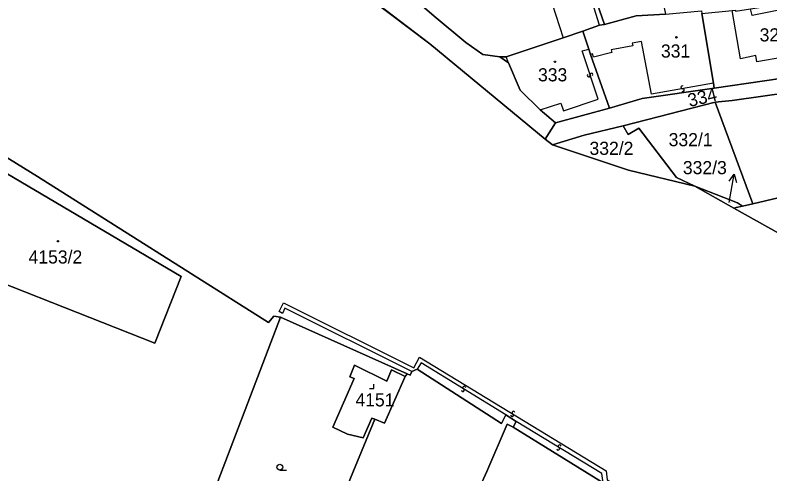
# Model space of a CAD drawing. Extents: x -598233 to -596890, y -1157848 to -1156431.
# Drawn here: x -597338.9 to -597241.1, y -1157635.4 to -1157576 of the extents above; entities that cross this region are included whole.
import ezdxf

# ---------------------------------------------------------------- set-up
doc = ezdxf.new("R2010")
doc.units = 0
for name, color, linetype in [('Level 1', 7, 'Continuous'), ('Level 13', 7, 'Continuous'), ('Level 3', 7, 'Continuous'), ('Level 4', 7, 'Continuous'), ('Level 5', 7, 'Continuous'), ('Level 57', 7, 'Continuous'), ('Level 60', 7, 'Continuous'), ('Vrstva 54', 7, 'Continuous'), ('Vrstva 60', 7, 'Continuous')]:
    doc.layers.add(name, color=color, linetype=linetype)

msp = doc.modelspace()

# ---------------------------------------------------------------- linework, layer by layer
at = {"layer": 'Level 1'}
for points in [[(-597409.97, -1157511.62), (-597401.88, -1157508.83), (-597373.87, -1157526.16), (-597366.75, -1157525.36), (-597335.98, -1157542.67), (-597325.9, -1157551.23), (-597302.56, -1157566.5), (-597285.2, -1157579.74), (-597270.24, -1157592.06), (-597269.3, -1157592.83), (-597259.47, -1157596.07), (-597250.85, -1157598.17), (-597245.81, -1157601.01), (-597239.94, -1157604.31), (-597223.03, -1157616.87), (-597206.27, -1157628.35), (-597179.87, -1157644.26), (-597115.94, -1157685.24), (-597093.49, -1157698.66), (-597086.96, -1157702.56), (-597050.66, -1157721.6)], [(-597401.88, -1157508.83), (-597373.87, -1157526.16), (-597366.75, -1157525.36), (-597335.98, -1157542.67), (-597325.9, -1157551.23), (-597302.56, -1157566.5), (-597285.2, -1157579.74), (-597270.24, -1157592.06)], [(-597291.5, -1157569.36), (-597289.52, -1157571.08), (-597288.06, -1157573.18), (-597284.65, -1157576.16), (-597280.53, -1157579.54), (-597278.31, -1157581.13), (-597276.13, -1157581.41)], [(-597262.57, -1157577.22), (-597263.53, -1157574.51), (-597264.11, -1157572.02)], [(-597262.57, -1157577.22), (-597258.45, -1157576.09), (-597254.65, -1157575.87)], [(-597248.44, -1157584.83), (-597249.95, -1157575.79)], [(-597265.37, -1157578.08), (-597263.23, -1157577.33)], [(-597263.23, -1157577.33), (-597262.57, -1157577.22)], [(-597267.92, -1157578.94), (-597265.37, -1157578.08)], [(-597264.61, -1157580.41), (-597265.37, -1157578.08)], [(-597275.29, -1157581.42), (-597267.92, -1157578.94)], [(-597264.38, -1157581.11), (-597264.61, -1157580.41)], [(-597261.94, -1157588.07), (-597264.38, -1157581.11)], [(-597275.01, -1157582.18), (-597276.13, -1157581.41)], [(-597276.13, -1157581.41), (-597275.29, -1157581.42)], [(-597270.89, -1157588.26), (-597273.51, -1157585.71), (-597275.01, -1157582.18)], [(-597235.34, -1157583.56), (-597248.38, -1157585.49)], [(-597248.44, -1157584.83), (-597248.38, -1157585.49)], [(-597248.25, -1157587.27), (-597246.03, -1157587.05), (-597227.4, -1157584.44)], [(-597261.94, -1157588.07), (-597257.71, -1157586.83), (-597248.38, -1157585.49)], [(-597268.93, -1157589.97), (-597261.94, -1157588.07)], [(-597248.25, -1157587.27), (-597260.15, -1157590.33)], [(-597248.25, -1157587.27), (-597243.36, -1157600.43)], [(-597268.93, -1157589.97), (-597270.89, -1157588.26)], [(-597348.54, -1157589.17), (-597343.31, -1157592.43), (-597336.02, -1157596.93), (-597306.09, -1157615.82), (-597305.39, -1157615), (-597304.52, -1157615.14)], [(-597268.93, -1157589.97), (-597270.24, -1157592.06)], [(-597269.3, -1157592.83), (-597265.22, -1157591.55), (-597260.15, -1157590.33)], [(-597250.85, -1157598.17), (-597253.23, -1157597.02), (-597258.12, -1157590.66), (-597259.52, -1157591.49), (-597260.15, -1157590.33)], [(-597340.97, -1157610.55), (-597320.83, -1157618.5), (-597317.39, -1157609.87), (-597346.33, -1157592.83)], [(-597269.3, -1157592.83), (-597270.24, -1157592.06)], [(-597269.3, -1157592.83), (-597259.47, -1157596.07), (-597250.85, -1157598.17)], [(-597250.85, -1157598.17), (-597245.81, -1157601.01)], [(-597244.68, -1157600.76), (-597245.35, -1157600.32), (-597250.85, -1157598.17)], [(-597243.36, -1157600.43), (-597234.25, -1157598.31)], [(-597244.68, -1157600.76), (-597245.52, -1157600.94), (-597245.81, -1157601.01)], [(-597244.68, -1157600.76), (-597243.36, -1157600.43)], [(-597245.81, -1157601.01), (-597239.94, -1157604.31), (-597223.03, -1157616.87), (-597206.27, -1157628.35), (-597179.87, -1157644.26), (-597115.94, -1157685.24)], [(-597325, -1157668.78), (-597304.52, -1157615.14)], [(-597304.52, -1157615.14), (-597288.14, -1157622.45)], [(-597292.3, -1157628.34), (-597292.7, -1157628.19), (-597293.83, -1157630.76), (-597295.84, -1157630.28), (-597297.76, -1157629.38), (-597294.98, -1157623.07), (-597295.54, -1157622.87), (-597294.97, -1157621.35), (-597290.77, -1157623.4), (-597290.17, -1157621.96), (-597288.38, -1157622.79)], [(-597288.14, -1157622.45), (-597287.76, -1157622.64), (-597287.53, -1157622.17)], [(-597287.53, -1157622.17), (-597286.84, -1157621.88)], [(-597286.84, -1157621.88), (-597275.92, -1157628.88), (-597275.33, -1157627.77)], [(-597292.3, -1157628.34), (-597291.08, -1157628.87), (-597288.38, -1157622.79)], [(-597288.38, -1157622.79), (-597288.14, -1157622.45)], [(-597275.33, -1157627.77), (-597274.03, -1157628.64)], [(-597300.24, -1157647.57), (-597292.3, -1157628.34)], [(-597274.42, -1157629.37), (-597275.18, -1157629), (-597277.83, -1157635.13), (-597279.27, -1157638.34)], [(-597274.03, -1157628.64), (-597274.42, -1157629.37)], [(-597274.42, -1157629.37), (-597262.75, -1157636.58)]]:
    msp.add_lwpolyline(points, dxfattribs=at)
at = {"layer": 'Level 13'}
for centre, start, end in [((-597264.616, -1157583.826), 145.7254, 17.8234), ((-597264.265, -1157583.713), 325.51094, 198.10094), ((-597252.492, -1157585.369), 47.31254, 279.90254), ((-597252.429, -1157585.732), 227.527, 99.625), ((-597280.733, -1157624.263), 5.77509, 238.36509), ((-597280.928, -1157624.577), 185.98954, 58.08754), ((-597274.546, -1157627.817), 185.84387, 58.43387), ((-597274.353, -1157627.503), 6.05833, 238.15632), ((-597268.577, -1157632.167), 186.10631, 58.20431), ((-597268.384, -1157631.853), 5.89185, 238.48185)]:
    msp.add_arc(centre, 0.184, start, end, dxfattribs=at)
at = {"layer": 'Level 3'}
for points in [[(-597263.23, -1157577.33), (-597267.32, -1157564.18), (-597280.82, -1157568.9), (-597278.77, -1157574.61), (-597270.28, -1157571.59), (-597267.92, -1157578.94)], [(-597236.98, -1157574.76), (-597243.46, -1157576.07), (-597243.66, -1157575.21)], [(-597235.84, -1157580.86), (-597242.85, -1157582.07), (-597242.98, -1157581.25), (-597244.95, -1157581.68), (-597246.04, -1157575.42)], [(-597248.44, -1157584.83), (-597256.48, -1157586.27), (-597257.78, -1157579.43), (-597258.97, -1157579.63), (-597258.9, -1157579.97), (-597261.7, -1157580.52), (-597261.64, -1157580.87), (-597263.99, -1157581.46), (-597264.12, -1157581.04), (-597264.38, -1157581.11)], [(-597270.89, -1157588.26), (-597268.24, -1157587.4), (-597267.88, -1157588.39), (-597263.4, -1157586.91), (-597265.48, -1157580.64), (-597264.61, -1157580.41)], [(-597275.01, -1157582.18), (-597275.29, -1157581.42)], [(-597287.53, -1157622.17), (-597303.98, -1157613.97), (-597304.26, -1157614.64), (-597304.71, -1157614.38), (-597304.16, -1157613.27), (-597287.27, -1157621.7), (-597286.54, -1157620.31), (-597262.36, -1157635.02), (-597262.23, -1157636.2), (-597243.89, -1157647.18), (-597244.22, -1157647.79)], [(-597275.33, -1157627.77), (-597286.33, -1157621.06), (-597286.84, -1157621.88)], [(-597262.75, -1157636.58), (-597262.93, -1157635.38), (-597274.03, -1157628.64)]]:
    msp.add_lwpolyline(points, dxfattribs=at)
at = {"layer": 'Level 5'}
msp.add_line((-597304.62, -1157634.93), (-597303.745, -1157634.93), dxfattribs=at)
msp.add_lwpolyline([(-597293.01, -1157624.35), (-597292.46, -1157624.35), (-597292.46, -1157623.8)], dxfattribs=at)
for centre, radius in [((-597253.26, -1157578.89), 0.09), ((-597253.26, -1157578.89), 0.0521), ((-597269, -1157582.05), 0.09), ((-597269, -1157582.05), 0.0521), ((-597333.36, -1157605.3), 0.09), ((-597333.36, -1157605.3), 0.0521), ((-597304.62, -1157634.555), 0.375)]:
    msp.add_circle(centre, radius, dxfattribs=at)
at = {"layer": 'Level 57'}
for p, q in [((-597246.31, -1157599.561), (-597245.77, -1157596.61)), ((-597246.44, -1157600.27), (-597246.31, -1157599.561))]:
    msp.add_line(p, q, dxfattribs=at)
msp.add_lwpolyline([(-597246.442, -1157597.504), (-597245.77, -1157596.61), (-597245.458, -1157597.684)], dxfattribs=at)
at = {"layer": 'Level 60'}
for points in [[(-597262.57, -1157577.22), (-597263.53, -1157574.51), (-597264.11, -1157572.02), (-597266.77, -1157563.87), (-597267.84, -1157560.72), (-597270.46, -1157552.97), (-597266.99, -1157551.53), (-597266.84, -1157553.18), (-597264.73, -1157558.59), (-597263.21, -1157559.36), (-597260.79, -1157558.36), (-597264.06, -1157550.1), (-597262.58, -1157549.47), (-597260.42, -1157554.92), (-597258.04, -1157561.01), (-597255.87, -1157570.07), (-597255.69, -1157570.94), (-597255.21, -1157573.21), (-597254.65, -1157575.87), (-597258.45, -1157576.09)], [(-597275.29, -1157581.42), (-597276.13, -1157581.41), (-597278.31, -1157581.13), (-597280.53, -1157579.54), (-597284.65, -1157576.16), (-597288.06, -1157573.18), (-597289.52, -1157571.08), (-597291.5, -1157569.36), (-597267.84, -1157560.72), (-597266.77, -1157563.87), (-597264.11, -1157572.02), (-597263.53, -1157574.51), (-597262.57, -1157577.22), (-597263.23, -1157577.33), (-597265.37, -1157578.08), (-597267.92, -1157578.94)], [(-597236.98, -1157574.76), (-597235.84, -1157580.86), (-597235.34, -1157583.56), (-597248.38, -1157585.49), (-597248.44, -1157584.83), (-597249.95, -1157575.79), (-597246.04, -1157575.42), (-597245.6, -1157575.38), (-597245.59, -1157575.5), (-597243.66, -1157575.21), (-597237.08, -1157574.21)], [(-597250.02, -1157575.46), (-597249.95, -1157575.79), (-597248.44, -1157584.83), (-597248.38, -1157585.49), (-597257.71, -1157586.83), (-597261.94, -1157588.07), (-597264.38, -1157581.11), (-597264.61, -1157580.41), (-597265.37, -1157578.08), (-597263.23, -1157577.33), (-597262.57, -1157577.22), (-597258.45, -1157576.09), (-597254.65, -1157575.87)], [(-597268.93, -1157589.97), (-597270.89, -1157588.26), (-597273.51, -1157585.71), (-597275.01, -1157582.18), (-597276.13, -1157581.41), (-597275.29, -1157581.42), (-597267.92, -1157578.94), (-597265.37, -1157578.08), (-597264.61, -1157580.41), (-597264.38, -1157581.11), (-597261.94, -1157588.07)], [(-597265.22, -1157591.55), (-597269.3, -1157592.83), (-597270.24, -1157592.06), (-597268.93, -1157589.97), (-597261.94, -1157588.07), (-597257.71, -1157586.83), (-597248.38, -1157585.49), (-597235.34, -1157583.56), (-597226.39, -1157582.29), (-597227.4, -1157584.44), (-597246.03, -1157587.05), (-597248.25, -1157587.27), (-597260.15, -1157590.33)], [(-597227.4, -1157584.44), (-597234.25, -1157598.31), (-597243.36, -1157600.43), (-597248.25, -1157587.27), (-597246.03, -1157587.05)], [(-597244.68, -1157600.76), (-597245.35, -1157600.32), (-597250.85, -1157598.17), (-597253.23, -1157597.02), (-597258.12, -1157590.66), (-597259.52, -1157591.49), (-597260.15, -1157590.33), (-597248.25, -1157587.27), (-597243.36, -1157600.43)], [(-597304.52, -1157615.14), (-597325, -1157668.78), (-597325.75, -1157670.8), (-597325.9, -1157671.16), (-597356.03, -1157660.15), (-597358.67, -1157659.27), (-597340.97, -1157610.55), (-597320.83, -1157618.5), (-597317.39, -1157609.87), (-597346.33, -1157592.83), (-597349.67, -1157590.87), (-597348.54, -1157589.17), (-597343.31, -1157592.43), (-597336.02, -1157596.93), (-597306.09, -1157615.82), (-597305.39, -1157615)], [(-597348.68, -1157607.5), (-597357.41, -1157604.06), (-597353.91, -1157597.27), (-597350.39, -1157590.45), (-597349.67, -1157590.87), (-597346.33, -1157592.83), (-597317.39, -1157609.87), (-597320.83, -1157618.5), (-597340.97, -1157610.55), (-597348.36, -1157607.63)], [(-597259.47, -1157596.07), (-597269.3, -1157592.83), (-597265.22, -1157591.55), (-597260.15, -1157590.33), (-597259.52, -1157591.49), (-597258.12, -1157590.66), (-597253.23, -1157597.02), (-597250.85, -1157598.17)], [(-597245.81, -1157601.01), (-597250.85, -1157598.17), (-597245.35, -1157600.32), (-597244.68, -1157600.76), (-597245.52, -1157600.94)], [(-597292.3, -1157628.34), (-597300.24, -1157647.57), (-597310.49, -1157672.49), (-597311.08, -1157673.91), (-597325, -1157668.78), (-597304.52, -1157615.14), (-597288.14, -1157622.45), (-597288.38, -1157622.79), (-597290.17, -1157621.96), (-597290.77, -1157623.4), (-597294.97, -1157621.35), (-597295.54, -1157622.87), (-597294.98, -1157623.07), (-597297.76, -1157629.38), (-597295.84, -1157630.28), (-597293.83, -1157630.76), (-597292.7, -1157628.19)], [(-597274.42, -1157629.37), (-597275.18, -1157629), (-597277.83, -1157635.13), (-597279.27, -1157638.34), (-597279.99, -1157639.86), (-597282.11, -1157648.18), (-597283.06, -1157651.99), (-597284.97, -1157651.52), (-597300.24, -1157647.57), (-597292.3, -1157628.34), (-597291.08, -1157628.87), (-597288.38, -1157622.79), (-597288.14, -1157622.45), (-597287.76, -1157622.64), (-597287.53, -1157622.17), (-597286.84, -1157621.88), (-597275.92, -1157628.88), (-597275.33, -1157627.77), (-597274.03, -1157628.64)], [(-597291.08, -1157628.87), (-597292.3, -1157628.34), (-597292.7, -1157628.19), (-597293.83, -1157630.76), (-597295.84, -1157630.28), (-597297.76, -1157629.38), (-597294.98, -1157623.07), (-597295.54, -1157622.87), (-597294.97, -1157621.35), (-597290.77, -1157623.4), (-597290.17, -1157621.96), (-597288.38, -1157622.79)], [(-597262.75, -1157636.58), (-597269.86, -1157651.62), (-597271.69, -1157651.11), (-597271.66, -1157650.89), (-597273.6, -1157650.31), (-597273.69, -1157650.63), (-597280.06, -1157648.71), (-597280.83, -1157648.62), (-597280.98, -1157649.61), (-597281.95, -1157649.36), (-597281.75, -1157648.3), (-597282.11, -1157648.18), (-597279.99, -1157639.86), (-597279.27, -1157638.34), (-597277.83, -1157635.13), (-597275.18, -1157629), (-597274.42, -1157629.37)]]:
    msp.add_lwpolyline(points, close=True, dxfattribs=at)
for points in [[(-597302.56, -1157566.5), (-597285.2, -1157579.74), (-597270.24, -1157592.06), (-597269.3, -1157592.83), (-597259.47, -1157596.07), (-597250.85, -1157598.17), (-597245.81, -1157601.01), (-597239.94, -1157604.31), (-597223.03, -1157616.87), (-597206.27, -1157628.35), (-597179.87, -1157644.26), (-597115.94, -1157685.24)], [(-597288.06, -1157573.18), (-597284.65, -1157576.16), (-597280.53, -1157579.54), (-597278.31, -1157581.13), (-597276.13, -1157581.41), (-597275.01, -1157582.18), (-597273.51, -1157585.71), (-597270.89, -1157588.26), (-597268.93, -1157589.97), (-597270.24, -1157592.06), (-597285.2, -1157579.74), (-597302.56, -1157566.5)], [(-597105.48, -1157726.35), (-597142.21, -1157703.35), (-597142.63, -1157703.09), (-597163.36, -1157691.81), (-597183.34, -1157680.94), (-597203.62, -1157669.9), (-597204.01, -1157669.69), (-597223.6, -1157658.88), (-597244.22, -1157647.79), (-597253.7, -1157642.01), (-597262.75, -1157636.58), (-597274.42, -1157629.37), (-597274.03, -1157628.64), (-597275.33, -1157627.77), (-597275.92, -1157628.88), (-597286.84, -1157621.88), (-597287.53, -1157622.17), (-597287.76, -1157622.64), (-597288.14, -1157622.45), (-597304.52, -1157615.14), (-597305.39, -1157615), (-597306.09, -1157615.82), (-597336.02, -1157596.93), (-597343.31, -1157592.43)], [(-597115.94, -1157685.24), (-597179.87, -1157644.26), (-597206.27, -1157628.35), (-597223.03, -1157616.87), (-597239.94, -1157604.31), (-597245.81, -1157601.01), (-597245.52, -1157600.94), (-597244.68, -1157600.76), (-597243.36, -1157600.43), (-597234.25, -1157598.31), (-597228.65, -1157599.56), (-597232.29, -1157605.23), (-597228.54, -1157607.83), (-597118.54, -1157677.88)]]:
    msp.add_lwpolyline(points, dxfattribs=at)
at = {"layer": 'Vrstva 54'}
for p, q in [((-597302.56, -1157566.5), (-597285.2, -1157579.74)), ((-597285.2, -1157579.74), (-597270.24, -1157592.06)), ((-597270.24, -1157592.06), (-597269.3, -1157592.83)), ((-597269.3, -1157592.83), (-597259.47, -1157596.07)), ((-597259.47, -1157596.07), (-597250.85, -1157598.17)), ((-597250.85, -1157598.17), (-597245.81, -1157601.01)), ((-597245.81, -1157601.01), (-597239.94, -1157604.31))]:
    msp.add_line(p, q, dxfattribs=at)
at = {"layer": 'Vrstva 60'}
for points in [[(-597302.56, -1157566.5), (-597285.2, -1157579.74), (-597270.24, -1157592.06), (-597269.3, -1157592.83), (-597259.47, -1157596.07), (-597250.85, -1157598.17), (-597245.81, -1157601.01), (-597239.94, -1157604.31), (-597223.03, -1157616.87), (-597206.27, -1157628.35), (-597179.87, -1157644.26), (-597115.94, -1157685.24)], [(-597115.94, -1157685.24), (-597179.87, -1157644.26), (-597206.27, -1157628.35), (-597223.03, -1157616.87), (-597239.94, -1157604.31), (-597245.81, -1157601.01), (-597250.85, -1157598.17), (-597259.47, -1157596.07), (-597269.3, -1157592.83), (-597270.24, -1157592.06), (-597285.2, -1157579.74), (-597302.56, -1157566.5)]]:
    msp.add_lwpolyline(points, dxfattribs=at)

# ---------------------------------------------------------------- texts
at = {"layer": 'Level 4'}
for s, height, p in [('329', 1.7, (-597242.476, -1157579.42)), ('331', 1.7, (-597255.261, -1157581.51)), ('333', 1.7, (-597271.185, -1157584.59)), ('332/1', 1.7, (-597254.261, -1157592.99)), ('332/2', 1.7, (-597264.513, -1157594.11)), ('332/3', 0.1, (-597246.44, -1157600.27)), ('4153/2', 1.7, (-597337.164, -1157608.18)), ('4151', 1.7, (-597294.83, -1157626.69))]:
    msp.add_text(s, height=height, dxfattribs=at).set_placement(p)
msp.add_text('334', height=1.7, rotation=13.42728, dxfattribs=at).set_placement((-597251.557, -1157587.926))
at = {"layer": 'Level 57'}
msp.add_text('332/3', height=1.7, dxfattribs=at).set_placement((-597252.419, -1157596.61))

doc.saveas('drawing.dxf')
